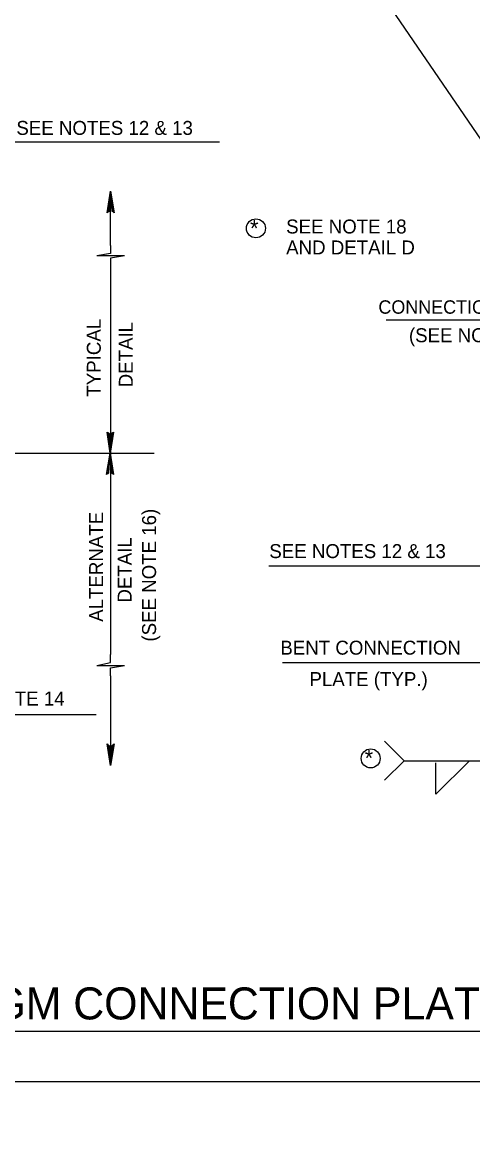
# Model space of a CAD drawing. Extents: x 634656 to 641360, y 298715 to 301183.
# Drawn here: x 640393.4 to 640490.1, y 299423.1 to 299662.8 of the extents above; entities that cross this region are included whole.
import ezdxf

# ---------------------------------------------------------------- set-up
doc = ezdxf.new("R2010")
doc.units = 0
doc.layers.add('1', color=7, linetype='Continuous')
doc.layers.add('2', color=7, linetype='Continuous')

msp = doc.modelspace()

# ---------------------------------------------------------------- linework, layer by layer
at = {"layer": '1'}
msp.add_line((640203.02, 300061.47), (641094.36, 298753.08), dxfattribs=at)
at = {"layer": '2'}
for p, q in [((640389.74, 299637.08), (640435.74, 299637.08)), ((640412.36, 299614.83), (640412.36, 299626.45)), ((640412.36, 299613.08), (640409.36, 299612.58)), ((640412.36, 299614.83), (640412.36, 299613.08)), ((640415.36, 299612.58), (640409.36, 299612.58)), ((640415.36, 299612.58), (640412.36, 299612.08)), ((640412.36, 299612.58), (640412.36, 299612.58)), ((640412.36, 299612.08), (640412.36, 299610.2)), ((640412.36, 299610.2), (640412.36, 299526.95)), ((640523.54, 299598.78), (640471.54, 299598.78)), ((640380.03, 299570.2), (640421.74, 299570.2)), ((640496.68, 299545.89), (640446.3, 299545.89)), ((640412.36, 299525.2), (640412.36, 299526.95)), ((640409.36, 299524.58), (640412.36, 299525.2)), ((640409.36, 299524.58), (640415.36, 299524.58)), ((640412.36, 299524.08), (640415.36, 299524.58)), ((640412.36, 299524.58), (640412.36, 299524.58)), ((640412.36, 299522.33), (640412.36, 299524.08)), ((640494.05, 299525.14), (640449.3, 299525.14)), ((640412.36, 299522.33), (640412.36, 299503.08)), ((640409.24, 299513.95), (640374.74, 299513.95)), ((640471.17, 299508.3), (640475.42, 299504.05)), ((640475.42, 299504.05), (640471.17, 299499.93)), ((640471.17, 299499.93), (640475.42, 299504.05)), ((640475.42, 299504.05), (640493.42, 299504.05)), ((640489.42, 299504.05), (640482.17, 299496.93)), ((640482.17, 299496.93), (640482.17, 299503.68)), ((640342.23, 299446.01), (640578.48, 299446.01)), ((641029.86, 299435.08), (640243.86, 299435.08))]:
    msp.add_line(p, q, dxfattribs=at)
for points in [[(640411.86, 299622.08), (640412.11, 299622.2), (640412.36, 299626.45), (640411.86, 299622.08), (640411.61, 299621.83), (640412.36, 299626.45), (640412.61, 299622.2), (640412.86, 299622.08), (640412.36, 299626.45), (640413.11, 299621.83), (640412.86, 299622.08)], [(640412.86, 299574.58), (640412.49, 299574.33), (640412.24, 299570.2), (640412.86, 299574.58), (640412.99, 299574.7), (640412.24, 299570.2), (640412.11, 299574.33), (640411.74, 299574.58), (640412.24, 299570.2), (640411.61, 299574.7), (640411.74, 299574.58)], [(640411.74, 299565.83), (640411.99, 299565.95), (640412.24, 299570.2), (640411.74, 299565.83), (640411.49, 299565.58), (640412.24, 299570.2), (640412.49, 299565.95), (640412.74, 299565.83), (640412.24, 299570.2), (640412.99, 299565.58), (640412.74, 299565.83)], [(640412.86, 299507.45), (640412.61, 299507.33), (640412.36, 299503.08), (640412.86, 299507.45), (640413.11, 299507.7), (640412.36, 299503.08), (640412.11, 299507.33), (640411.86, 299507.45), (640412.36, 299503.08), (640411.61, 299507.7), (640411.86, 299507.45)]]:
    msp.add_lwpolyline(points, dxfattribs=at)
for centre in [(640443.56, 299618.5), (640468.2, 299504.6)]:
    msp.add_circle(centre, 2.04, dxfattribs=at)

# ---------------------------------------------------------------- texts
for s, height, p in [('SEE NOTES 12 & 13', 3, (640392.11, 299638.58)), ('*', 3.5, (640442.3, 299616.77)), ('SEE NOTE 18', 3, (640450.05, 299617.39)), ('AND DETAIL D', 3, (640450.05, 299612.89)), (' CONNECTION', 2.8792, (640468.79, 299600.15)), ('(SEE NOTE 10)', 3, (640476.42, 299594.03)), ('SEE NOTES 12 & 13', 3, (640446.43, 299547.64)), ('BENT CONNECTION', 3, (640448.8, 299526.89)), ('PLATE (TYP.)', 3, (640455.05, 299520.14)), ('SEE NOTE 14', 3, (640376.61, 299515.95)), ('*', 3.5, (640466.92, 299502.93)), ('DIAPHRAGM CONNECTION PLATE DETAILS', 6.8753, (640346.1, 299448.51))]:
    msp.add_text(s, height=height, dxfattribs=at).set_placement(p)
for s, p in [('TYPICAL', (640410.24, 299582.33)), ('DETAIL', (640417.11, 299584.33)), ('(SEE NOTE 16)', (640422.11, 299529.7)), ('ALTERNATE', (640410.74, 299533.95)), ('DETAIL', (640416.86, 299538.08))]:
    msp.add_text(s, height=3, rotation=90, dxfattribs=at).set_placement(p)

doc.saveas('drawing.dxf')
